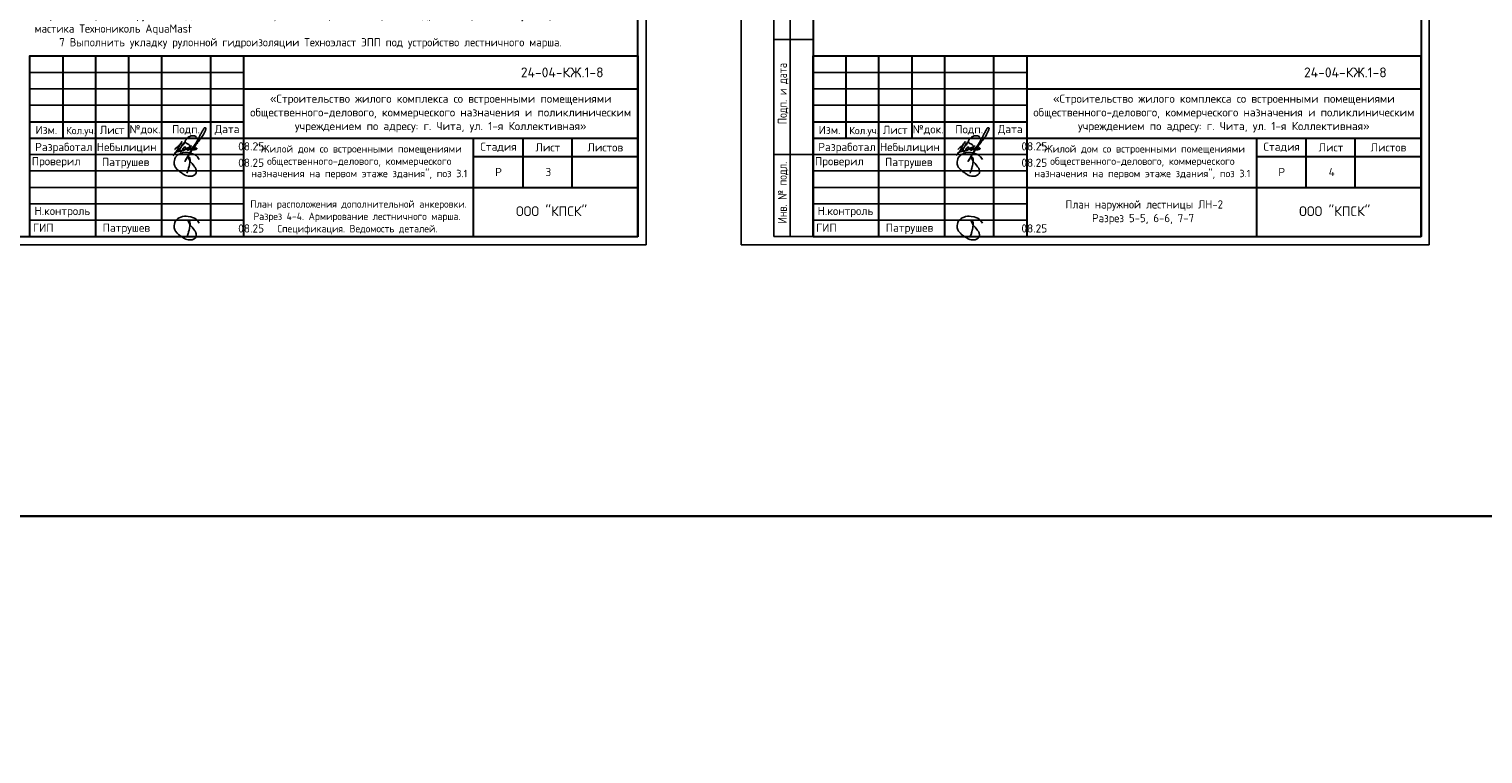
# Model space of a CAD drawing. Header units: millimetres. Extents: x 125896 to 2572636, y -120305 to 130347.
# Tile 269 of 320: x 354815 to 399062, y 68683 to 90747. Entities that reach past the tile are written whole.
import ezdxf

# ---------------------------------------------------------------- set-up
doc = ezdxf.new("R2010")
doc.units = ezdxf.units.MM
for name, color, linetype in [('10', 7, 'Continuous'), ('11', 7, 'Continuous'), ('12', 7, 'Continuous'), ('Столовая - обозначения', 7, 'Continuous')]:
    doc.layers.add(name, color=color, linetype=linetype)
for name, color, linetype, lineweight in [('Рамка', 7, 'Continuous', 0), ('Столовая Двери и окна', 7, 'Continuous', 15), ('ТЕКСТ', 7, 'Continuous', 15)]:
    doc.layers.add(name, color=color, linetype=linetype, lineweight=lineweight)
doc.styles.add('GOST type A Tekla', font='txt', dxfattribs={"height": 0.2})
doc.styles.add('GOST-2.304_Type-B', font='GOST Common.ttf')
doc.styles.get("Standard").update_dxf_attribs({"font": 'isocpeur.ttf'})
doc.styles.add('ГОСТ', font='isocpeur.ttf')

# ---------------------------------------------------------------- blocks, each defined once
blk = doc.blocks.new('пппп')
for points in [[(33283, 9389), (33302, 9432), (33314, 9459), (33324, 9495), (33328, 9512), (33337, 9542), (33350, 9589), (33356, 9611), (33361, 9629), (33364, 9666), (33370, 9702), (33375, 9730), (33380, 9753), (33381, 9760), (33379, 9787), (33378, 9821), (33371, 9850), (33362, 9868), (33351, 9881), (33333, 9891), (33320, 9898), (33312, 9897), (33309, 9892), (33309, 9884), (33318, 9868), (33383, 9750), (33443, 9681), (33492, 9616), (33503, 9602), (33514, 9586), (33533, 9561), (33546, 9544), (33551, 9531), (33558, 9511), (33566, 9488), (33568, 9469), (33570, 9457), (33571, 9442), (33571, 9425), (33567, 9403), (33558, 9384), (33535, 9353), (33505, 9331), (33462, 9306), (33441, 9299), (33401, 9296), (33373, 9295), (33326, 9300), (33280, 9313), (33246, 9321), (33229, 9329), (33210, 9339), (33195, 9347), (33165, 9367), (33147, 9378), (33121, 9396), (33055, 9439), (33027, 9468), (33008, 9486), (32989, 9500), (32935, 9565), (32914, 9604), (32903, 9632), (32895, 9667), (32894, 9699), (32895, 9735), (32902, 9776), (32913, 9823), (32935, 9877), (32968, 9913), (33012, 9948), (33048, 9973), (33101, 9993), (33149, 10007), (33211, 10018), (33257, 10018), (33319, 10015), (33406, 10000), (33456, 9983), (33518, 9958), (33566, 9924), (33603, 9887), (33642, 9841), (33661, 9809)], [(33283, 7451), (33302, 7493), (33314, 7521), (33324, 7556), (33328, 7573), (33337, 7604), (33350, 7651), (33356, 7673), (33361, 7691), (33364, 7727), (33370, 7764), (33375, 7792), (33380, 7815), (33381, 7822), (33379, 7849), (33378, 7883), (33371, 7912), (33362, 7929), (33351, 7943), (33333, 7953), (33320, 7960), (33312, 7959), (33309, 7954), (33309, 7946), (33318, 7930), (33383, 7811), (33443, 7743), (33492, 7678), (33503, 7663), (33514, 7648), (33533, 7623), (33546, 7606), (33551, 7593), (33558, 7573), (33566, 7549), (33568, 7531), (33570, 7518), (33571, 7503), (33571, 7487), (33567, 7465), (33558, 7446), (33535, 7415), (33505, 7393), (33462, 7368), (33441, 7361), (33401, 7358), (33373, 7357), (33326, 7361), (33280, 7375), (33246, 7383), (33229, 7391), (33210, 7401), (33195, 7409), (33165, 7429), (33147, 7440), (33121, 7458), (33055, 7501), (33027, 7529), (33008, 7548), (32989, 7562), (32935, 7627), (32914, 7665), (32903, 7694), (32895, 7729), (32894, 7761), (32895, 7796), (32902, 7838), (32913, 7885), (32935, 7938), (32968, 7975), (33012, 8010), (33048, 8034), (33101, 8055), (33149, 8068), (33211, 8080), (33257, 8080), (33319, 8076), (33406, 8062), (33456, 8044), (33518, 8020), (33566, 7986), (33603, 7949), (33642, 7903), (33661, 7871)]]:
    blk.add_lwpolyline(points)
for points in [[(33421, 10230), (33412, 10217), (33400, 10191), (33391, 10172), (33386, 10155), (33379, 10132), (33379, 10113), (33389, 10104), (33400, 10108), (33406, 10120), (33406, 10135), (33399, 10141), (33389, 10141), (33379, 10132), (33379, 10113), (33382, 10108), (33440, 10150), (33469, 10189), (33507, 10234), (33703, 10575), (33729, 10621), (33785, 10722), (33802, 10752), (33814, 10766), (33840, 10773), (33862, 10763), (33865, 10749), (33860, 10726), (33849, 10693), (33830, 10654), (33788, 10572), (33706, 10450), (33611, 10321), (33544, 10228), (33507, 10171), (33426, 10069), (33297, 9875), (33228, 9756), (33445, 10131), (33452, 10143), (33447, 10122), (33449, 10113), (33460, 10105), (33481, 10103), (33514, 10106), (33542, 10111), (33562, 10115), (33576, 10121), (33585, 10127), (33590, 10138), (33581, 10152), (33569, 10157), (33547, 10156), (33523, 10153), (33498, 10151), (33478, 10149), (33345, 10129), (33259, 10110), (33103, 10073), (33006, 10046), (32912, 10011)], [(33141, 10357), (33038, 10186), (33004, 10121), (32958, 10045), (32914, 9987), (32885, 9952), (32859, 9926)], [(32909, 10114), (33011, 10201), (33069, 10258), (33141, 10357)], [(32942, 10022), (33025, 10105), (33105, 10180), (33174, 10258), (33213, 10314), (33228, 10344), (33224, 10342), (33215, 10336), (33186, 10313), (33155, 10276), (33131, 10232), (33112, 10196), (33070, 10112), (33062, 10074), (33066, 10056), (33075, 10043), (33088, 10040), (33099, 10041), (33114, 10049), (33133, 10064), (33155, 10082), (33185, 10108), (33208, 10124), (33232, 10146), (33244, 10163), (33247, 10180), (33240, 10187), (33225, 10187), (33207, 10180), (33185, 10167), (33166, 10145), (33155, 10125), (33149, 10106), (33149, 10087), (33155, 10077), (33178, 10074), (33202, 10088), (33223, 10102), (33243, 10117), (33262, 10129), (33282, 10143), (33302, 10157), (33333, 10169), (33357, 10169)], [(33357, 10169), (33329, 10169), (33313, 10163), (33294, 10138), (33293, 10122), (33296, 10105), (33300, 10095), (33312, 10091), (33336, 10094), (33352, 10102), (33369, 10118), (33378, 10136), (33384, 10150), (33361, 10242), (33281, 10298), (33244, 10322), (33234, 10362), (33246, 10399), (33274, 10435), (33316, 10474), (33372, 10511), (33439, 10530), (33491, 10531), (33537, 10517), (33581, 10489)]]:
    blk.add_spline(points, degree=3)
at = {"layer": 'Рамка', "linetype": 'Continuous', "lineweight": 30}
for p, q in [((47008, 12958), (47008, 7458)), ((47008, 7458), (28508, 7458))]:
    blk.add_line(p, q, dxfattribs=at)
for points in [[(28508, 7458), (28508, 7958), (28508, 8458), (28508, 8958), (28508, 9458), (28508, 9958), (28508, 10458), (28508, 10958), (28508, 11458), (28508, 11958), (28508, 12458), (28508, 12958), (47008, 12958)], [(29508, 12958), (29508, 10458)], [(30508, 7458), (30508, 12958)], [(31508, 12958), (31508, 10458)], [(32508, 12958), (32508, 7458)], [(34008, 7458), (34008, 12958)], [(35008, 12958), (35008, 7458)], [(35008, 11958), (47008, 11958)], [(28508, 10958), (35008, 10958)], [(28508, 10458), (35008, 10458)], [(34989, 10458), (47008, 10458)], [(42008, 7458), (42008, 9955), (42008, 10458)], [(43508, 10458), (43508, 8958)], [(45008, 8958), (45008, 10458)], [(42008, 9894), (47008, 9894)], [(35008, 8958), (47008, 8958)]]:
    blk.add_lwpolyline(points, dxfattribs=at)
at = {"layer": 'Рамка', "linetype": 'Continuous', "lineweight": 25}
for points in [[(28508, 12458), (35008, 12458)], [(28508, 11958), (35008, 11958)], [(28508, 11458), (35008, 11458)], [(28508, 9958), (35008, 9958)], [(28508, 9458), (35008, 9458)], [(28508, 8958), (35008, 8958)], [(28508, 8458), (35008, 8458)], [(28508, 7958), (35008, 7958)]]:
    blk.add_lwpolyline(points, dxfattribs=at)
at = {"layer": 'ТЕКСТ', "lineweight": 25, "attachment_point": 5}
for s, insert, char_height, width in [('24-04-КЖ.1-8', (44706, 12458), 300, 11628.78), ('{\\C7;«Строительство жилого комплекса со встроенными помещениями общественного-делового, коммерческого назначения и поликлиническим учреждением по адресу: г. Чита, ул. 1-я Коллективная»}', (41008, 11208), 250, 11628.78), ('{\\W1;Изм.}', (29008, 10708), 250, 11628.78), ('Кол.уч.', (30058, 10658), 225, 11628.78), ('{\\W1;Лист}', (31008, 10708), 250, 11628.78), ('{\\W1;№док.}', (32008, 10708), 250, 11628.78), ('{\\W1;Подп.}', (33258, 10708), 250, 11628.78), ('{\\W1;Дата}', (34508, 10708), 250, 11628.78), (' Разработал', (29458, 10154), 250, 2085.76), ('Небылицин', (31452, 10152), 250, 2085.76), ('08.25', (35239, 10208), 250, 2085.76), ('{\\C7;"Жилой дом со встроенными помещениями общественного-делового, коммерческого назначения на первом этаже здания", поз 3.1}', (38529, 9725), 225, 6623.43), ('{\\W1;Стадия}', (42768, 10176), 250, 2085.76), ('{\\W1;Лист}', (44268, 10176), 250, 2085.76), ('{\\W1;Листов}', (46018, 10176), 250, 2085.76), ('Проверил', (29305, 9721), 250, 2085.76), ('Патрушев', (31419, 9697), 250, 2085.76), ('08.25', (35239, 9708), 250, 2085.76), ('Р', (42768, 9426), 250, 2085.76), ('ООО "КПСК"', (44382, 8233), 300, 11628.78), (' Н.контроль', (29412, 8208), 250, 2085.76), (' ГИП', (28833, 7729), 250, 2085.76), ('Патрушев', (31442, 7697), 250, 2085.76), ('08.25', (35239, 7708), 250, 2085.76)]:
    blk.add_mtext(s, dxfattribs=dict(at, insert=insert, char_height=char_height, width=width))
blk = doc.blocks.new('Штамп')
at = {"layer": '11'}
for p, q in [((311470, 84178), (311470, 126228)), ((281770, 84178), (311470, 84178))]:
    blk.add_line(p, q, dxfattribs=at)
at = {"layer": '11', "lineweight": 30}
for p, q in [((311220, 84428), (311220, 125978)), ((254210, 84428), (311220, 84428))]:
    blk.add_line(p, q, dxfattribs=at)

msp = doc.modelspace()

# ---------------------------------------------------------------- linework, layer by layer
at = {"layer": '11'}
for p, q in [((376482.5, 113877.7), (376482.5, 84177.7)), ((397427.6, 84177.7), (397427.6, 113877.7)), ((376482.5, 84177.7), (397427.6, 84177.7))]:
    msp.add_line(p, q, dxfattribs=at)
at = {"layer": '11', "lineweight": 30}
for p, q in [((378677.6, 113627.6), (378677.6, 84427.7)), ((397177.6, 113627.6), (397177.6, 84427.7)), ((378677.6, 84427.7), (397177.6, 84427.7))]:
    msp.add_line(p, q, dxfattribs=at)
at = {"layer": '12'}
for p, q in [((377477.6, 92927.7), (377477.6, 84427.7)), ((377977.6, 92927.7), (377977.6, 84427.7)), ((377477.6, 90427.7), (378677.6, 90427.7)), ((377477.6, 86927.7), (378677.6, 86927.7)), ((377477.6, 84427.7), (378677.6, 84427.7))]:
    msp.add_line(p, q, dxfattribs=at)
at = {"layer": 'Столовая Двери и окна', "color": 3, "lineweight": 30}
for points in [[(209562.5, 75920.9), (461581.5, 75920.9), (461581.5, 130347.2), (209562.5, 130347.2)], [(209562.5, -70673.1), (525770.9, -70673.1), (525770.9, 75920.9), (209562.5, 75920.9)]]:
    msp.add_lwpolyline(points, close=True, dxfattribs=at)

# ---------------------------------------------------------------- block references
at = {"layer": '10'}
for p in [(326333.8, 76969.5), (350169.2, 76969.5)]:
    msp.add_blockref('пппп', p, dxfattribs=at)
at = {"layer": 'Столовая - обозначения', "color": 252, "lineweight": 20, "true_color": 0x939598}
msp.add_blockref('Штамп', (62122.6, 0), dxfattribs=at)

# ---------------------------------------------------------------- texts
at = {"insert": (226281.3, 113282.4), "char_height": 250, "attachment_point": 1, "style": 'ГОСТ'}
msp.add_mtext_dynamic_manual_height_columns('\\A1;\\pi9384.38;{\\H1.5152x;\\P\\pi1250;Общие указания\\P\\pi250;}1.^IРабочая документация разработана в соответствии с заданием на проектирование, требованиями действующих технических регламентов, стандартов, сводов правил и других документов, содержащих установленные требования.\\P2.^IРабочая документация выполнена в соответствии со следующими нормативными и техническими документами:\\P-^IСП 20.13330.2016 "Нагрузки и Воздействия";\\P-^IСП 63.13330.2012 "Бетонные и железобетонные конструкции. Основные положения";\\P-^IСП 22.13330.2016 "Основания зданий и сооружений";\\P-^IСП 45.13330.2012 "Земляные сооружения, основания и фундаменты".\\P3.   За относительную отметку 0,000 принята отметка чистого пола первого этажа.\\P4.^IПеречень видов работ, для которых необходимо составлять акты освидетельствования скрытых работ:\\P-^Iармирование конструкций;\\P-^Iосвидетельствование опалубки перед бетонированием;\\P-^Iвыполнение сварочных работ;\\P-^Iотбор контрольных проб бетона;\\P-^Iсоответствие законченных железобетонных конструкций проекту с отображением качества работ;\\P-^Iустройство монолитных конструкций, выполняемых в зимнее время;  \\P\\pi0;  -    устройство гидроизоляции;\\P\\pi250;-^Iуплотнение грунтов и обратную засыпку.\\PЗапрещается выполнение последующих работ при отсутствии актов освидетельствования предшествующих скрытых работ во всех случаях.\\P\\pi0;        5. Проект рассчитан на производство работ в период положительных температур. В случае выполнения работ при отрицательных температурах необходимо выполнять требования СНиП часть 3 по производству работ и ППР.\\P        6. При минимальной температуре воздуха до минус 15°С допускается: выдерживание бетона в конструкции методом термоса, при предварительном разогреве бетонной смеси, форсированный электроразогрев бетона в конструкции с повторным уплотнением.\\P\\pi250;При минимальной температуре воздуха до минус 25°С допускается: обогрев бетона в греющей опалубке с помощью низкотемпературных электронагревателей, электродный сквозной прогрев бетона, электрообогрев с помощью греющего провода.\\P\\pi0;7. При отрицательной температуре воздуха уплотнение грунта обратной засыпки в траншеях должно \\Pосуществляться до достижения коэффициента уплотнения 0,98. \\PВремя уплотнения грунта в зависимости от температуры воздуха: \\P\\pi250;-^Iпри t{\\H0.7x;\\So^ ;}-5, 90-120 минут; при t{\\H0.7x;\\So^ ;\\H1.42857x;-10, 60-90 минут; }при t{\\H0.7x;\\So^ ;\\H1.42857x;-20, 40-60 минут; }при t{\\H0.7x;\\So^ ;\\H1.42857x;-30, 20-30 минут;\\P\\pi0;Работы по выполнению насыпей и обратных засыпок при отрицательных температурах должны производить с учетом следующих требований:\\P\\pi250;-^Iподготовку поверхности (основания) насыпи и обратных засыпок следует выполнять с полным удалением снега, льда, промерзшего слоя слабого и пучинистого грунта на всю его глубину;\\P-^Iотсыпку в насыпь и обратные засыпки грунтов необходимо производить при их природной влажности и в талом состоянии с содержанием комьев мерзлого грунта, не превышающим требований, приведенных в приложении М СП 45.13330.2017. Свод правил. Земляные сооружения, основания и фундаменты., и, как правило, на не промерзшие ранее отсыпанные и уплотненные слои. В отдельных случаях при согласовании с автором проекта допускается грунты отсыпать на непучинистые грунты, промерзшие на глубину не более 15 см;\\P-^Iпри пониженной влажности отсыпанных грунтов для их уплотнения следует применять более тяжелое грунтоуплотняющее оборудование; \\P-^Iработы по отсыпке и уплотнению каждого слоя должны выполнять в течение одной рабочей смены; - при выполнении насыпей из глинистых грунтов при обильном снеговыпадении все работы должны быть прекращены; - перерывы в работах по выполнению насыпей и обратных засыпок допускаются только при условиях, что за время перерыва глубина промерзания ранее уплотненных пучинистых грунтов не превысит 15 см или на время перерыва ранее уплотненные грунты утепляются специальными средствами (например, маловлажным рыхлым грунтом, который в последующем удаляется); - все работы по отсыпке грунтов и их уплотнению выполняют с повышенной интенсивностью.}', width=20474.372, gutter_width=5800, heights=[24436.9], dxfattribs=at)
at = {"layer": '12', "style": 'GOST type A Tekla'}
for s, p in [('Подп. и дата', (377877.6, 87847.7)), ('Инв. № подл.', (377877.6, 84827.7))]:
    msp.add_text(s, height=273.6, rotation=90, dxfattribs=at).set_placement(p)
at = {"layer": 'ТЕКСТ', "lineweight": 25}
for s, p in [('3', (370530.9, 86271)), ('4', (394366.2, 86271))]:
    msp.add_text(s, height=250, dxfattribs=at).set_placement(p)
at = {"layer": 'ТЕКСТ', "ltscale": 100, "insert": (354982.7, 96305.2), "char_height": 250, "attachment_point": 1, "style": 'GOST-2.304_Type-B'}
msp.add_mtext_dynamic_manual_height_columns('\\pi750;Примечание\\P1 Обратную засыпку пазух выполнять непучинистым, ненабухающим грунтом без органических включений с проливкой водой слоями не более 20 см с уплотнением грунта до коэффициента уплотнения 0,95. Условия работ по выполнению обратной засыпки при отрицательных температурах смотреть в общих указаниях лист 1.\\P2 При производстве земляных работ не допускать ухудшения свойств грунтов и качества подготовленного основания вследствие замачивания, промерзания, размыва, повреждения механизмами и транспортом.\\P3 Поз. 9 и 11 установить на хим. анкер BIT 200 (EASY FIX DIT-200) или аналог. Анкеровка выполняется в теле стен, ступеней и в теле плиты по всей длине с шагом 200 мм. Отверстие диаметром 12 мм.\\P4 При изготовлении пространственных арматурных каркасов соединение стержней выполнять при помощи вязальной проволоки. \\P5 Поз. 7 установить в шахматном порядке.\\P6 Выполнить обмазочную гидроизоляцию внутренних поверхностей вертикальных Ж/Б конструкций, соприкасающихся с грунтом под лестничным маршем за 2 раза. Материал гидроизоляции - Битумно-резиновая мастика Технониколь AquaMast\\P7 Выполнить укладку рулонной гидроизоляции Техноэласт ЭПП под устройство лестничного марша.', width=17507.725, gutter_width=1250, heights=[0], dxfattribs=at)
at = {"layer": 'ТЕКСТ', "ltscale": 100, "attachment_point": 1, "style": 'GOST-2.304_Type-B'}
for s, insert, char_height, width in [('\\pi164.27246,t6164.27246;План наружной лестницы ЛН-1\\P\\pi1001.77246,t7001.77246;Разрез 1-1, 2-2, 3-3', (300258.8, 85534.4), 250, 4935.363), ('\\pi480.96367,t5880.96367;План расположения дополнительной анкеровки. \\P\\pi577.44095,t5977.44095;Разрез 4-4. Армирование лестничного марша. \\P\\pi1306.9864,t6706.9864;Спецификация. Ведомость деталей. ', (361065.3, 85534.4), 225, 7515.564), ('\\pi139.27246,t6139.27246;План наружной лестницы ЛН-2\\P\\pi951.10959,t6951.10959;Разрез 5-5, 6-6, 7-7', (386216.7, 85534.4), 250, 4935.363)]:
    msp.add_mtext(s, dxfattribs=dict(at, insert=insert, char_height=char_height, width=width))

doc.saveas('drawing.dxf')
